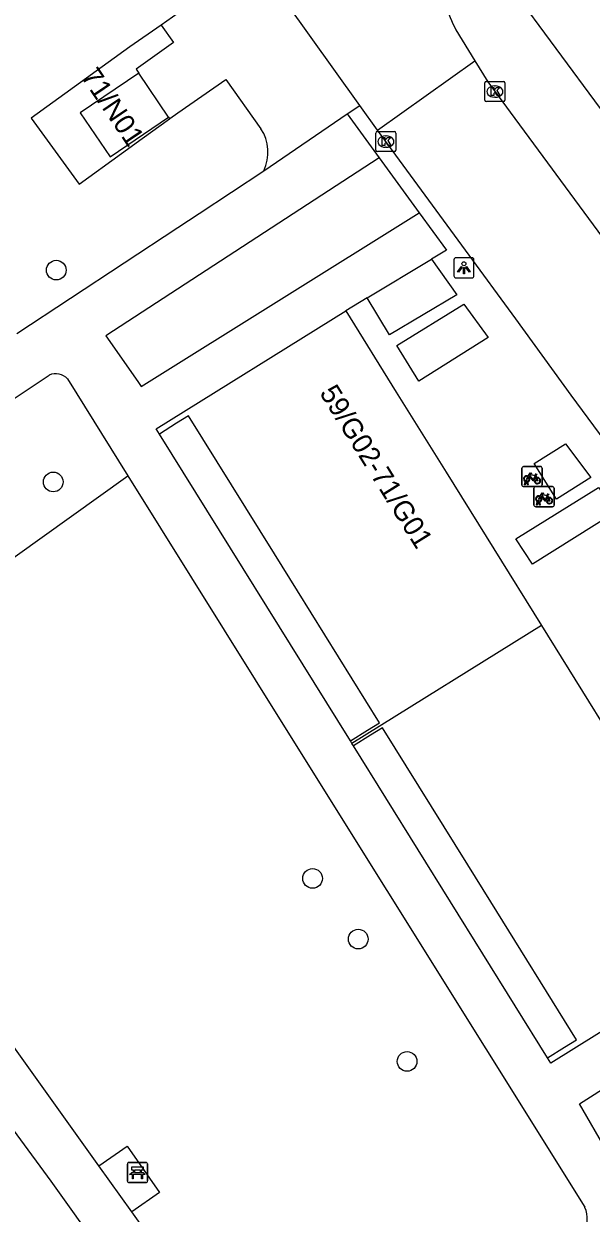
# Model space of a CAD drawing. Extents: x 159040 to 160094, y 381214 to 382518.
# Drawn here: x 159653.7 to 159682, y 382163 to 382222.1 of the extents above; entities that cross this region are included whole.
import ezdxf

# ---------------------------------------------------------------- set-up
doc = ezdxf.new("R2010")
doc.units = 0
for name, color, linetype in [('IMGEO_Bank', 7, 'Continuous'), ('IMGEO_Boom', 7, 'Continuous'), ('IMGEO_Fietsenrek', 7, 'Continuous'), ('IMGEO_Groenvoorziening', 7, 'Continuous'), ('IMGEO_Kolk', 7, 'Continuous'), ('IMGEO_Lichtpunt', 7, 'Continuous'), ('IMGEO_Pand', 7, 'Continuous'), ('IMGEO_Pand_nummerreeks', 7, 'Continuous'), ('IMGEO_Rijbaan_lokaal_open', 7, 'Continuous'), ('IMGEO_Voetpad_gesloten', 7, 'Continuous'), ('IMGEO_Voetpad_open', 7, 'Continuous')]:
    doc.layers.add(name, color=color, linetype=linetype)

msp = doc.modelspace()

# ---------------------------------------------------------------- linework, layer by layer
at = {"layer": 'IMGEO_Bank'}
for p, q in [((159658.898, 382164.563), (159658.898, 382165.404)), ((159658.898, 382165.404), (159658.898, 382164.563)), ((159658.973, 382165.488), (159659.814, 382165.488)), ((159659.814, 382165.488), (159658.973, 382165.488)), ((159659.898, 382165.413), (159659.898, 382164.572)), ((159659.898, 382164.572), (159659.898, 382165.413)), ((159659.595, 382164.886), (159659.202, 382164.886)), ((159659.207, 382164.994), (159659.207, 382165.1)), ((159659.251, 382165.1), (159659.251, 382164.994)), ((159659.539, 382165.106), (159659.257, 382165.106)), ((159659.257, 382164.988), (159659.539, 382164.988)), ((159659.545, 382164.994), (159659.545, 382165.1)), ((159659.589, 382165.1), (159659.589, 382164.994)), ((159659.823, 382164.488), (159658.982, 382164.488)), ((159658.982, 382164.488), (159659.823, 382164.488))]:
    msp.add_line(p, q, dxfattribs=at)
for points in [[(159659.201, 382165.106), (159659.115, 382165.106), (159659.115, 382165.267), (159659.678, 382165.267), (159659.678, 382165.106), (159659.595, 382165.106)], [(159659.145, 382164.886), (159659.003, 382164.886), (159659.115, 382164.988), (159659.201, 382164.988)], [(159659.195, 382164.879), (159659.195, 382164.672), (159659.152, 382164.672), (159659.152, 382164.879)], [(159659.595, 382164.988), (159659.678, 382164.988), (159659.79, 382164.886), (159659.651, 382164.886)], [(159659.645, 382164.879), (159659.645, 382164.672), (159659.601, 382164.672), (159659.601, 382164.879)]]:
    msp.add_lwpolyline(points, dxfattribs=at)
for centre, radius, start, end in [((159658.976, 382165.41), 0.0779, 92.4484, 184.28452), ((159658.976, 382165.41), 0.0779, 92.4484, 184.28452), ((159659.82, 382165.41), 0.0779, 2.4484, 94.28452), ((159659.82, 382165.41), 0.0779, 2.4484, 94.28452), ((159658.976, 382164.566), 0.0779, 182.4484, 274.28452), ((159658.976, 382164.566), 0.0779, 182.4484, 274.28452), ((159659.145, 382164.879), 0.00671, 2.89567, 87.10433), ((159659.202, 382164.879), 0.00671, 92.89567, 177.10433), ((159659.2, 382165.099), 0.00671, 2.89567, 87.10433), ((159659.2, 382164.995), 0.00671, 272.89567, 357.10433), ((159659.257, 382165.099), 0.00671, 92.89567, 177.10433), ((159659.257, 382164.995), 0.00671, 182.89567, 267.10433), ((159659.539, 382165.099), 0.00671, 2.89567, 87.10433), ((159659.539, 382164.995), 0.00671, 272.89567, 357.10433), ((159659.596, 382165.099), 0.00671, 92.89567, 177.10433), ((159659.596, 382164.995), 0.00671, 182.89567, 267.10433), ((159659.594, 382164.879), 0.00671, 2.89567, 87.10433), ((159659.651, 382164.879), 0.00671, 92.89567, 177.10433), ((159659.82, 382164.566), 0.0779, 272.4484, 4.28452), ((159659.82, 382164.566), 0.0779, 272.4484, 4.28452)]:
    msp.add_arc(centre, radius, start, end, dxfattribs=at)
at = {"layer": 'IMGEO_Boom'}
for centre in [(159655.364, 382209.861), (159655.213, 382199.328), (159668.109, 382179.612), (159670.381, 382176.596), (159672.811, 382170.511)]:
    msp.add_circle(centre, 0.489, dxfattribs=at)
at = {"layer": 'IMGEO_Fietsenrek'}
for p, q in [((159678.598, 382200.095), (159679.439, 382200.095)), ((159679.439, 382200.095), (159678.598, 382200.095)), ((159678.523, 382199.17), (159678.523, 382200.011)), ((159678.523, 382200.011), (159678.523, 382199.17)), ((159679.21, 382199.644), (159679.246, 382199.549)), ((159679.523, 382200.02), (159679.523, 382199.179)), ((159679.523, 382199.179), (159679.523, 382200.02)), ((159679.448, 382199.095), (159678.607, 382199.095)), ((159678.607, 382199.095), (159679.448, 382199.095)), ((159678.65, 382199.179), (159678.689, 382199.339)), ((159678.684, 382199.179), (159678.65, 382199.179)), ((159678.719, 382199.327), (159678.684, 382199.179)), ((159678.761, 382199.351), (159678.76, 382199.355)), ((159678.802, 382199.179), (159678.768, 382199.321)), ((159678.792, 382199.362), (159678.793, 382199.355)), ((159678.8, 382199.325), (159678.835, 382199.179)), ((159678.835, 382199.179), (159678.802, 382199.179)), ((159679.121, 382198.172), (159679.121, 382199.013)), ((159679.121, 382199.013), (159679.121, 382198.172)), ((159679.196, 382199.097), (159680.037, 382199.097)), ((159680.037, 382199.097), (159679.196, 382199.097)), ((159680.121, 382199.022), (159680.121, 382198.181)), ((159680.121, 382198.181), (159680.121, 382199.022)), ((159679.248, 382198.181), (159679.287, 382198.341)), ((159679.317, 382198.329), (159679.282, 382198.181)), ((159679.359, 382198.353), (159679.358, 382198.357)), ((159679.4, 382198.181), (159679.366, 382198.323)), ((159679.39, 382198.364), (159679.391, 382198.357)), ((159679.398, 382198.327), (159679.433, 382198.181)), ((159679.808, 382198.646), (159679.844, 382198.551)), ((159680.046, 382198.097), (159679.205, 382198.097)), ((159679.205, 382198.097), (159680.046, 382198.097)), ((159679.282, 382198.181), (159679.248, 382198.181)), ((159679.433, 382198.181), (159679.4, 382198.181))]:
    msp.add_line(p, q, dxfattribs=at)
for points in [[(159678.857, 382199.569), (159678.805, 382199.479), (159678.765, 382199.454), (159678.766, 382199.501), (159678.821, 382199.595)], [(159678.836, 382199.621), (159678.931, 382199.785), (159679.017, 382199.771), (159679.019, 382199.762), (159678.963, 382199.751), (159678.936, 382199.706), (159679.192, 382199.665)], [(159679.132, 382199.377), (159679.082, 382199.377), (159678.891, 382199.628), (159678.872, 382199.596)], [(159679.179, 382199.64), (159678.922, 382199.681), (159678.905, 382199.652), (159679.072, 382199.432), (159679.179, 382199.64)], [(159679.227, 382199.542), (159679.197, 382199.619), (159679.088, 382199.401), (159679.131, 382199.401)], [(159679.161, 382199.401), (159679.281, 382199.4), (159679.237, 382199.514)], [(159679.257, 382199.521), (159679.312, 382199.376), (159679.162, 382199.376)], [(159679.192, 382199.665), (159679.217, 382199.714), (159679.211, 382199.718), (159679.188, 382199.722), (159679.176, 382199.729), (159679.175, 382199.732), (159679.177, 382199.737), (159679.272, 382199.722), (159679.274, 382199.712), (159679.264, 382199.699), (159679.252, 382199.693), (159679.238, 382199.699), (159679.21, 382199.644)], [(159679.455, 382198.571), (159679.403, 382198.481), (159679.363, 382198.456), (159679.364, 382198.503), (159679.419, 382198.597)], [(159679.434, 382198.623), (159679.529, 382198.787), (159679.615, 382198.773), (159679.617, 382198.764), (159679.561, 382198.753), (159679.534, 382198.708), (159679.79, 382198.667)], [(159679.73, 382198.379), (159679.68, 382198.379), (159679.489, 382198.63), (159679.47, 382198.598)], [(159679.777, 382198.642), (159679.52, 382198.683), (159679.503, 382198.654), (159679.67, 382198.434), (159679.777, 382198.642)], [(159679.825, 382198.544), (159679.795, 382198.621), (159679.686, 382198.403), (159679.729, 382198.403)], [(159679.759, 382198.403), (159679.879, 382198.402), (159679.835, 382198.516)], [(159679.855, 382198.523), (159679.91, 382198.378), (159679.76, 382198.378)], [(159679.79, 382198.667), (159679.815, 382198.716), (159679.809, 382198.72), (159679.786, 382198.724), (159679.774, 382198.731), (159679.773, 382198.734), (159679.775, 382198.739), (159679.87, 382198.724), (159679.872, 382198.714), (159679.862, 382198.701), (159679.85, 382198.695), (159679.836, 382198.701), (159679.808, 382198.646)]]:
    msp.add_lwpolyline(points, dxfattribs=at)
for centre, radius, start, end in [((159678.601, 382200.017), 0.0779, 92.4484, 184.28452), ((159678.601, 382200.017), 0.0779, 92.4484, 184.28452), ((159679.445, 382200.017), 0.0779, 2.4484, 94.28452), ((159679.445, 382200.017), 0.0779, 2.4484, 94.28452), ((159678.763, 382199.48), 0.159, 62.67661, 242.13685), ((159678.763, 382199.48), 0.129, 63.31916, 238.90302), ((159678.763, 382199.48), 0.129, 283.60429, 43.43025), ((159678.763, 382199.48), 0.159, 283.5766, 46.60424), ((159679.29, 382199.396), 0.159, 113.3408, 178.32165), ((159679.29, 382199.396), 0.159, 187.0065, 105.77075), ((159679.29, 382199.396), 0.129, 113.92302, 177.95563), ((159679.29, 382199.396), 0.129, 188.67146, 104.58832), ((159678.601, 382199.173), 0.0779, 182.4484, 274.28452), ((159678.601, 382199.173), 0.0779, 182.4484, 274.28452), ((159678.743, 382199.351), 0.0499, 12.8025, 158.69338), ((159678.763, 382199.48), 0.159, 253.99666, 271.78671), ((159678.743, 382199.351), 0.0174, 12.8025, 163.45023), ((159678.763, 382199.48), 0.129, 253.41502, 269.02044), ((159679.199, 382199.019), 0.0779, 92.4484, 184.28452), ((159679.199, 382199.019), 0.0779, 92.4484, 184.28452), ((159679.445, 382199.173), 0.0779, 272.4484, 4.28452), ((159679.445, 382199.173), 0.0779, 272.4484, 4.28452), ((159680.043, 382199.019), 0.0779, 2.4484, 94.28452), ((159680.043, 382199.019), 0.0779, 2.4484, 94.28452), ((159679.361, 382198.482), 0.159, 62.67661, 242.13685), ((159679.361, 382198.482), 0.129, 63.31916, 238.90302), ((159679.341, 382198.353), 0.0499, 12.8025, 158.69338), ((159679.361, 382198.482), 0.159, 253.99666, 271.78671), ((159679.341, 382198.353), 0.0174, 12.8025, 163.45023), ((159679.361, 382198.482), 0.129, 253.41502, 269.02044), ((159679.361, 382198.482), 0.129, 283.60429, 43.43025), ((159679.361, 382198.482), 0.159, 283.5766, 46.60424), ((159679.888, 382198.398), 0.159, 113.3408, 178.32165), ((159679.888, 382198.398), 0.159, 187.0065, 105.77075), ((159679.888, 382198.398), 0.129, 113.92302, 177.95563), ((159679.888, 382198.398), 0.129, 188.67146, 104.58832), ((159679.199, 382198.175), 0.0779, 182.4484, 274.28452), ((159679.199, 382198.175), 0.0779, 182.4484, 274.28452), ((159680.043, 382198.175), 0.0779, 272.4484, 4.28452), ((159680.043, 382198.175), 0.0779, 272.4484, 4.28452)]:
    msp.add_arc(centre, radius, start, end, dxfattribs=at)
at = {"layer": 'IMGEO_Groenvoorziening'}
for points in [[(159660.583, 382222.051), (159659.029, 382220.961), (159654.12, 382217.424), (159656.509, 382214.141), (159658.614, 382215.662), (159659.641, 382216.404), (159661.001, 382217.387)], [(159644.797, 382183.058), (159648.938, 382185.999), (159646.353, 382190.654), (159658.916, 382199.629)]]:
    msp.add_lwpolyline(points, dxfattribs=at)
at = {"layer": 'IMGEO_Kolk'}
for p, q in [((159676.677, 382218.317), (159676.677, 382219.169)), ((159676.752, 382219.243), (159677.604, 382219.243)), ((159677.165, 382219.023), (159677.19, 382219.023)), ((159677.678, 382219.169), (159677.678, 382218.317)), ((159677.188, 382218.463), (159677.163, 382218.463)), ((159677.604, 382218.243), (159676.752, 382218.243)), ((159671.256, 382215.829), (159671.256, 382216.681)), ((159671.331, 382216.755), (159672.183, 382216.755)), ((159672.257, 382216.681), (159672.257, 382215.829)), ((159671.744, 382216.535), (159671.769, 382216.535)), ((159672.183, 382215.755), (159671.331, 382215.755)), ((159671.767, 382215.975), (159671.742, 382215.975))]:
    msp.add_line(p, q, dxfattribs=at)
for points in [[(159676.677, 382218.317), (159676.677, 382219.169)], [(159676.752, 382219.243), (159677.604, 382219.243)], [(159677.678, 382219.169), (159677.678, 382218.317)], [(159676.998, 382218.943), (159677.121, 382218.943), (159677.121, 382218.792), (159677.251, 382218.943), (159677.415, 382218.943), (159677.269, 382218.792), (159677.422, 382218.543), (159677.27, 382218.543), (159677.185, 382218.707), (159677.121, 382218.64), (159677.121, 382218.543), (159676.998, 382218.543), (159676.998, 382218.943)], [(159677.604, 382218.243), (159676.752, 382218.243)], [(159671.256, 382215.829), (159671.256, 382216.681)], [(159671.331, 382216.755), (159672.183, 382216.755)], [(159672.257, 382216.681), (159672.257, 382215.829)], [(159671.577, 382216.455), (159671.7, 382216.455), (159671.7, 382216.304), (159671.83, 382216.455), (159671.994, 382216.455), (159671.848, 382216.304), (159672.001, 382216.055), (159671.849, 382216.055), (159671.764, 382216.219), (159671.7, 382216.152), (159671.7, 382216.055), (159671.577, 382216.055), (159671.577, 382216.455)], [(159672.183, 382215.755), (159671.331, 382215.755)]]:
    msp.add_lwpolyline(points, dxfattribs=at)
for centre, start, end in [((159676.754, 382219.167), 91.55205, 178.44795), ((159676.754, 382219.167), 91.55205, 178.44795), ((159677.602, 382219.167), 1.55205, 88.44795), ((159677.602, 382219.167), 1.55205, 88.44795), ((159676.754, 382218.319), 181.55205, 268.44795), ((159676.754, 382218.319), 181.55205, 268.44795), ((159677.602, 382218.319), 271.55205, 358.44795), ((159677.602, 382218.319), 271.55205, 358.44795), ((159671.333, 382216.679), 91.55205, 178.44795), ((159671.333, 382216.679), 91.55205, 178.44795), ((159672.181, 382216.679), 1.55205, 88.44795), ((159672.181, 382216.679), 1.55205, 88.44795), ((159671.333, 382215.831), 181.55205, 268.44795), ((159671.333, 382215.831), 181.55205, 268.44795), ((159672.181, 382215.831), 271.55205, 358.44795), ((159672.181, 382215.831), 271.55205, 358.44795)]:
    msp.add_arc(centre, 0.0765, start, end, dxfattribs=at)
for centre, major_axis, ratio, start_param, end_param in [((159677.164, 382218.743), (-0.387, 0.002), 0.722429, 4.712389, 7.853982), ((159677.189, 382218.743), (-0.39, 0.002), 0.717154, 1.570796, 4.712389), ((159671.743, 382216.255), (-0.387, 0.002), 0.722429, 4.712389, 7.853982), ((159671.768, 382216.255), (-0.39, 0.002), 0.717154, 1.570796, 4.712389)]:
    msp.add_ellipse(centre, major_axis=major_axis, ratio=ratio, start_param=start_param, end_param=end_param, dxfattribs=at)
at = {"layer": 'IMGEO_Lichtpunt'}
for p, q in [((159675.137, 382210.382), (159675.137, 382209.575)), ((159675.137, 382210.382), (159675.137, 382209.575)), ((159676.039, 382210.477), (159675.231, 382210.477)), ((159676.039, 382210.477), (159675.231, 382210.477)), ((159676.133, 382209.575), (159676.133, 382210.382)), ((159676.133, 382209.575), (159676.133, 382210.382)), ((159675.231, 382209.481), (159676.039, 382209.481)), ((159675.231, 382209.481), (159676.039, 382209.481))]:
    msp.add_line(p, q, dxfattribs=at)
for points in [[(159675.511, 382210.046), (159675.55, 382210.018), (159675.362, 382209.756), (159675.324, 382209.783), (159675.511, 382210.046)], [(159675.613, 382209.998), (159675.66, 382209.998), (159675.66, 382209.676), (159675.613, 382209.676), (159675.613, 382209.998)], [(159675.723, 382210.018), (159675.761, 382210.045), (159675.948, 382209.783), (159675.909, 382209.755), (159675.723, 382210.018)]]:
    msp.add_lwpolyline(points, dxfattribs=at)
msp.add_circle((159675.636, 382210.18), 0.0994, dxfattribs=at)
for centre, start, end in [((159675.231, 382210.382), 90, 180), ((159675.231, 382210.382), 90, 180), ((159676.039, 382210.382), 0, 90), ((159676.039, 382210.382), 0, 90), ((159675.231, 382209.575), 180, 270), ((159675.231, 382209.575), 180, 270), ((159676.039, 382209.575), 270, 0), ((159676.039, 382209.575), 270, 360)]:
    msp.add_arc(centre, 0.0946, start, end, dxfattribs=at)
at = {"layer": 'IMGEO_Pand'}
for points in [[(159659.467, 382219.657), (159656.556, 382217.691), (159658.039, 382215.496), (159660.95, 382217.462)], [(159660.95, 382217.462), (159659.467, 382219.657)], [(159660.492, 382201.713), (159660.332, 382201.969), (159669.757, 382207.831)], [(159669.757, 382207.831), (159672.265, 382203.799), (159674.746, 382199.809), (159679.487, 382192.187)], [(159669.992, 382186.458), (159670.837, 382186.984), (159671.436, 382187.357), (159667.358, 382193.912), (159666.216, 382195.747), (159661.943, 382202.616), (159661.346, 382202.244), (159660.492, 382201.713)], [(159679.487, 382192.187), (159670.067, 382186.328)], [(159679.487, 382192.187), (159684.841, 382183.578), (159689.376, 382176.287)], [(159679.792, 382170.682), (159680.646, 382171.213), (159681.243, 382171.585), (159676.97, 382178.455), (159675.829, 382180.29), (159671.593, 382187.101), (159670.996, 382186.729), (159670.142, 382186.198)], [(159670.067, 382186.328), (159669.992, 382186.458)], [(159670.142, 382186.198), (159670.067, 382186.328)], [(159689.376, 382176.287), (159679.951, 382170.425), (159679.792, 382170.682)]]:
    msp.add_lwpolyline(points, dxfattribs=at)
at = {"layer": 'IMGEO_Rijbaan_lokaal_open'}
for points in [[(159670.452, 382218.057), (159656.988, 382236.892)], [(159675.241, 382221.805), (159676.179, 382220.275)], [(159671.336, 382216.82), (159676.179, 382220.275)], [(159676.179, 382220.275), (159676.823, 382219.224), (159705.189, 382180.726)], [(159671.336, 382216.82), (159670.452, 382218.057)], [(159702.279, 382174.608), (159697.219, 382181.503), (159694.556, 382185.132), (159691.824, 382188.862), (159688.369, 382193.603), (159684.403, 382199.007), (159680.977, 382203.645), (159678.218, 382207.444), (159675.714, 382210.855), (159671.336, 382216.82)]]:
    msp.add_lwpolyline(points, dxfattribs=at)
msp.add_arc((159680.793, 382224.783), 6.3, 183.06174, 208.20344, dxfattribs=at)
at = {"layer": 'IMGEO_Voetpad_gesloten'}
for points in [[(159665.682, 382214.804), (159669.836, 382217.638)], [(159669.836, 382217.638), (159671.428, 382215.446)], [(159671.428, 382215.446), (159657.824, 382206.596), (159659.422, 382204.321), (159659.593, 382204.078), (159673.414, 382212.712)], [(159653.41, 382206.709), (159661.406, 382211.983), (159662.466, 382212.682), (159665.682, 382214.804)], [(159673.414, 382212.712), (159674.763, 382210.855), (159674.019, 382210.405)], [(159670.826, 382208.477), (159674.019, 382210.405)], [(159670.826, 382208.477), (159669.757, 382207.831)], [(159637.645, 382193.062), (159655.013, 382204.639)], [(159655.926, 382204.45), (159658.916, 382199.629)], [(159669.992, 382186.458), (159660.492, 382201.713)], [(159658.916, 382199.629), (159666.881, 382186.888), (159681.655, 382163.255)], [(159679.792, 382170.682), (159670.142, 382186.198)], [(159642.508, 382181.681), (159655.1, 382164.559), (159665.257, 382150.31)], [(159657.481, 382165.317), (159647.519, 382179.25)], [(159699.503, 382175.352), (159691.439, 382169.164), (159684.075, 382163.767), (159681.39, 382168.397), (159698.055, 382179.036)], [(159659.119, 382163.026), (159657.481, 382165.317)], [(159666.585, 382152.581), (159664.112, 382156.041), (159659.119, 382163.026)]]:
    msp.add_lwpolyline(points, dxfattribs=at)
for centre, radius, start, end in [((159655.34, 382203.921), 0.789, 42.09366, 114.51515), ((159680.321, 382162.698), 1.446, 329.47158, 22.6411)]:
    msp.add_arc(centre, radius, start, end, dxfattribs=at)
at = {"layer": 'IMGEO_Voetpad_open'}
for points in [[(159659.668, 382225.109), (159661.428, 382222.643), (159660.583, 382222.051)], [(159686.835, 382211.929), (159678.02, 382223.887)], [(159660.583, 382222.051), (159661.202, 382221.18), (159659.335, 382219.853), (159659.467, 382219.657)], [(159661.001, 382217.387), (159661.019, 382217.4), (159661.41, 382217.682), (159663.797, 382219.338), (159665.544, 382216.897)], [(159669.836, 382217.638), (159670.452, 382218.057)], [(159660.95, 382217.462), (159661.001, 382217.387)], [(159671.428, 382215.446), (159673.414, 382212.712)], [(159674.019, 382210.405), (159675.279, 382208.637), (159671.939, 382206.642), (159670.826, 382208.477)], [(159676.842, 382206.52), (159673.388, 382204.338), (159672.293, 382206.11), (159675.636, 382208.172), (159676.842, 382206.52)], [(159680.68, 382201.225), (159681.945, 382199.552), (159680.246, 382198.473), (159679.129, 382200.242), (159680.68, 382201.225)], [(159683.22, 382197.855), (159679.041, 382195.234), (159678.222, 382196.498), (159682.331, 382199.045), (159683.22, 382197.855)], [(159657.481, 382165.317), (159658.887, 382166.292), (159660.49, 382163.999), (159659.119, 382163.026)]]:
    msp.add_lwpolyline(points, dxfattribs=at)
msp.add_arc((159663.782, 382215.73), 2.113, 334.01738, 33.52719, dxfattribs=at)

# ---------------------------------------------------------------- texts
at = {"layer": 'IMGEO_Pand_nummerreeks'}
for s, rotation, p in [('71/N01', 304.04494, (159656.561, 382219.491)), ('59/G02-71/G01', 301.87896, (159668.429, 382203.756))]:
    msp.add_text(s, height=1, rotation=rotation, dxfattribs=at).set_placement(p)

doc.saveas('drawing.dxf')
